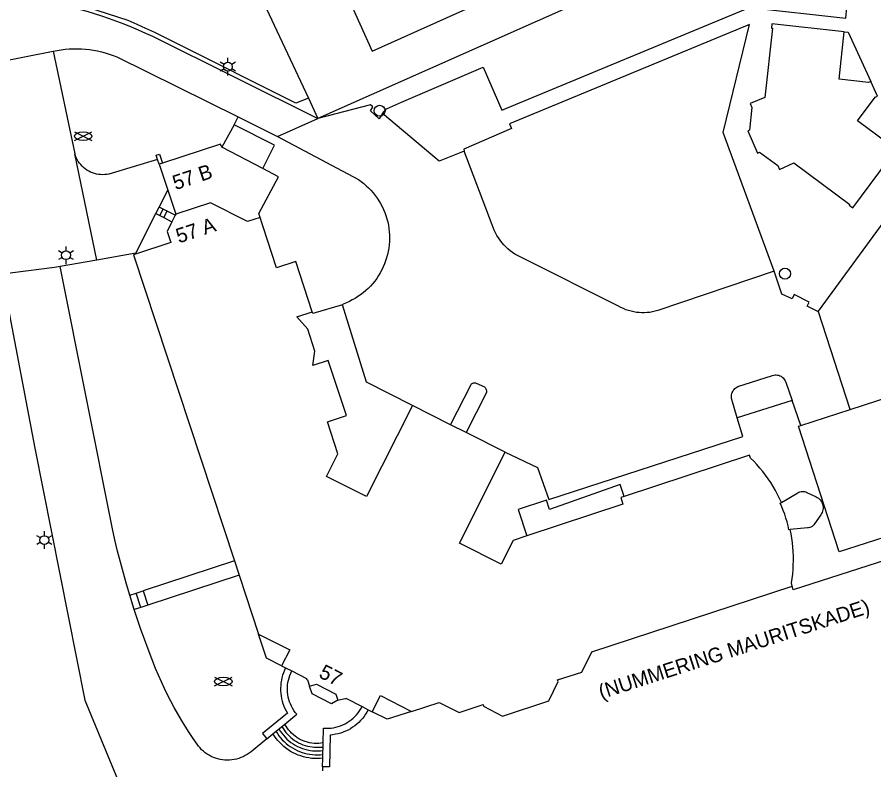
# Model space of a CAD drawing. Extents: x 122462 to 123306, y 485548 to 486417.
# Drawn here: x 123061.5 to 123149.2, y 485965.3 to 486042.4 of the extents above; entities that cross this region are included whole.
import ezdxf

# ---------------------------------------------------------------- set-up
doc = ezdxf.new("R2010")
doc.units = 0
for name, color, linetype in [('Level 1', 7, 'Continuous'), ('Level 11', 7, 'Continuous'), ('Level 17', 7, 'Continuous'), ('Level 19', 7, 'Continuous'), ('Level 2', 7, 'Continuous'), ('Level 21', 7, 'Continuous'), ('Level 22', 7, 'Continuous'), ('Level 23', 7, 'Continuous'), ('Level 30', 7, 'Continuous'), ('Level 31', 7, 'Continuous'), ('Level 33', 7, 'Continuous'), ('Level 4', 7, 'Continuous'), ('Level 5', 7, 'Continuous'), ('Level 50', 7, 'Continuous'), ('Level 52', 7, 'Continuous'), ('Level 53', 7, 'Continuous'), ('Level 58', 7, 'Continuous')]:
    doc.layers.add(name, color=color, linetype=linetype)

msp = doc.modelspace()

# ---------------------------------------------------------------- linework, layer by layer
at = {"layer": 'Level 1'}
for p, q in [((123083.719, 486031.342), (123082.434, 486029.063)), ((123076.372, 486027.426), (123076.039, 486027.318)), ((123076.039, 486027.318), (123076.922, 486024.643)), ((123076.922, 486024.643), (123077.729, 486022.189)), ((123077.683, 486022.096), (123077.346, 486021.426)), ((123077.729, 486022.189), (123077.683, 486022.096)), ((123105.846, 486000.641), (123101.949, 486002.6)), ((123141.686, 486000.577), (123146.721, 486002.205)), ((123107.449, 485999.835), (123105.846, 486000.641)), ((123111.449, 485997.819), (123107.449, 485999.835)), ((123083.74, 485986.715), (123084.225, 485985.243)), ((123084.225, 485985.243), (123086.209, 485979.209)), ((123088.559, 485975.949), (123088.975, 485975.741)), ((123088.975, 485975.741), (123089.6, 485975.425)), ((123096.798, 485971.779), (123097.423, 485971.463)), ((123097.423, 485971.463), (123097.84, 485971.249))]:
    msp.add_line(p, q, dxfattribs=at)
for points in [[(123086.627, 486026.874), (123087.847, 486029.249), (123083.719, 486031.342)], [(123082.434, 486029.063), (123082.319, 486029.361), (123076.372, 486027.426)], [(123091.701, 486012.207), (123090.008, 486017.347), (123088.057, 486016.704), (123086.227, 486022.259), (123088.239, 486026.029), (123086.627, 486026.874)], [(123077.346, 486021.426), (123076.85, 486020.439), (123077.228, 486019.295), (123073.611, 486018.104)], [(123073.611, 486018.104), (123073.42, 486018.039), (123083.74, 485986.715)], [(123101.949, 486002.6), (123097.264, 485993.286), (123093.156, 485995.353), (123094.325, 485997.675), (123093.246, 486000.95), (123095.197, 486001.593), (123093.343, 486007.222), (123091.774, 486006.706), (123091.959, 486008.16), (123091.239, 486010.429), (123090.132, 486011.691), (123091.701, 486012.207)], [(123146.721, 486002.205), (123155.236, 486004.959), (123159.402, 485992.077), (123145.62, 485987.62), (123141.454, 486000.502), (123141.686, 486000.577)], [(123113.664, 485989.267), (123112.24, 485988.797), (123111.017, 485986.366), (123106.764, 485988.506), (123111.449, 485997.819)], [(123139.699, 485992.67), (123139.506, 485993.093), (123139.3, 485993.509), (123139.081, 485993.919), (123138.848, 485994.321), (123138.603, 485994.716), (123138.345, 485995.102), (123138.075, 485995.48), (123137.792, 485995.849), (123137.498, 485996.209), (123137.193, 485996.559), (123136.876, 485996.899), (123136.549, 485997.229), (123136.429, 485997.529), (123123.623, 485993.297)], [(123123.623, 485993.297), (123123.215, 485994.532), (123115.986, 485991.962), (123115.669, 485992.921), (123112.773, 485991.964), (123113.664, 485989.267)], [(123140.594, 485989.918), (123140.469, 485989.89), (123140.377, 485990.29), (123140.273, 485990.687), (123140.158, 485991.081), (123140.032, 485991.472), (123139.894, 485991.859), (123139.746, 485992.242), (123139.586, 485992.62), (123139.699, 485992.67)], [(123140.789, 485984.11), (123140.729, 485984.439), (123140.797, 485984.893), (123140.851, 485985.35), (123140.891, 485985.807), (123140.916, 485986.266), (123140.926, 485986.725), (123140.922, 485987.185), (123140.903, 485987.644), (123140.87, 485988.102), (123140.823, 485988.559), (123140.761, 485989.014), (123140.685, 485989.468), (123140.594, 485989.918)], [(123101.86, 485971.289), (123104.67, 485972.209), (123106.729, 485971.16), (123109.176, 485971.98), (123109.226, 485971.833), (123111.17, 485970.809), (123115.9, 485972.38), (123116.849, 485974.363), (123116.799, 485974.509), (123119.279, 485975.319), (123120.296, 485977.392), (123140.789, 485984.11)], [(123086.209, 485979.209), (123089.395, 485977.598), (123088.559, 485975.949)], [(123089.6, 485975.425), (123091.127, 485974.651), (123091.097, 485974.591), (123091.206, 485974.536), (123091.425, 485973.883), (123092.123, 485974.062), (123094.098, 485973.064), (123094.3, 485972.428), (123095.02, 485972.604), (123095.093, 485972.568), (123095.123, 485972.628), (123096.798, 485971.779)], [(123097.84, 485971.249), (123098.677, 485972.903), (123101.86, 485971.289)]]:
    msp.add_lwpolyline(points, dxfattribs=at)
at = {"layer": 'Level 11'}
msp.add_lwpolyline([(123094.3, 485972.428), (123093.662, 485972.079), (123091.7, 485973.073), (123091.425, 485973.883)], dxfattribs=at)
at = {"layer": 'Level 17'}
for p, q in [((123056.72, 486037.212), (123065.188, 486038.89)), ((123065.188, 486038.89), (123067.404, 486028.382)), ((123084.134, 486032.151), (123088.143, 486030.164)), ((123069.665, 486017.494), (123067.404, 486028.382)), ((123073.661, 486018.202), (123069.665, 486017.494)), ((123069.665, 486017.494), (123065.917, 486016.83))]:
    msp.add_line(p, q, dxfattribs=at)
for points in [[(123065.093, 486043.768), (123065.515, 486043.759), (123066.297, 486043.584), (123067.076, 486043.396), (123067.852, 486043.193), (123068.623, 486042.976), (123069.391, 486042.746), (123070.154, 486042.501), (123070.913, 486042.243), (123071.667, 486041.972), (123072.416, 486041.686), (123073.16, 486041.388), (123073.898, 486041.076), (123074.63, 486040.75), (123075.357, 486040.412), (123092.278, 486032.003)], [(123065.188, 486038.89), (123065.595, 486038.969), (123066.005, 486039.033), (123066.417, 486039.082), (123066.831, 486039.115), (123067.245, 486039.133), (123067.66, 486039.135), (123068.075, 486039.122), (123068.489, 486039.093), (123068.902, 486039.049), (123069.312, 486038.989), (123069.72, 486038.914), (123070.125, 486038.824), (123070.527, 486038.718), (123070.924, 486038.598), (123071.316, 486038.463), (123071.703, 486038.313), (123084.134, 486032.151)], [(123075.875, 486027.815), (123070.892, 486026.311), (123070.683, 486026.273), (123070.472, 486026.25), (123070.259, 486026.242), (123070.047, 486026.25), (123069.835, 486026.272), (123069.626, 486026.31), (123069.42, 486026.362), (123069.218, 486026.429), (123069.022, 486026.511), (123068.832, 486026.606), (123068.649, 486026.714), (123068.474, 486026.836), (123068.309, 486026.969), (123068.154, 486027.114), (123068.009, 486027.27), (123067.876, 486027.436), (123067.755, 486027.61), (123067.647, 486027.793), (123067.552, 486027.984), (123067.471, 486028.18), (123067.404, 486028.382)], [(123065.917, 486016.83), (123065.316, 486016.724), (123061.054, 486016.192), (123059.936, 486016.026)]]:
    msp.add_lwpolyline(points, dxfattribs=at)
at = {"layer": 'Level 19'}
for p, q in [((123140.799, 486003.125), (123135.173, 486001.346)), ((123141.686, 486000.577), (123140.799, 486003.125)), ((123083.74, 485986.715), (123074.407, 485983.642)), ((123084.225, 485985.243), (123074.869, 485982.16)), ((123140.914, 485983.735), (123140.789, 485984.11))]:
    msp.add_line(p, q, dxfattribs=at)
for points in [[(123098.895, 486032.507), (123099.291, 486033.002), (123100.818, 486033.682), (123109.2, 486037.26), (123111.104, 486032.851), (123136.425, 486043.356), (123146.276, 486042.277), (123146.396, 486043.373), (123141.565, 486053.924)], [(123138.947, 486016.349), (123133.723, 486030.552), (123136.425, 486041.628), (123111.864, 486031.451), (123112.088, 486030.984), (123107.215, 486028.85), (123107.227, 486028.656)], [(123146.125, 486040.885), (123146.534, 486040.84), (123148.851, 486035.789)], [(123098.895, 486032.507), (123098.552, 486031.978), (123097.655, 486032.789), (123097.889, 486033.199), (123097.66, 486033.397), (123092.278, 486032.003)], [(123107.227, 486028.656), (123104.688, 486027.643), (123098.895, 486032.507)], [(123088.143, 486030.164), (123096.43, 486025.738), (123096.705, 486025.543), (123096.97, 486025.336), (123097.225, 486025.116), (123097.47, 486024.884), (123097.703, 486024.642), (123097.925, 486024.389), (123098.135, 486024.125), (123098.333, 486023.852), (123098.517, 486023.571), (123098.688, 486023.281), (123098.845, 486022.983), (123098.989, 486022.678), (123099.117, 486022.367), (123099.232, 486022.05), (123099.331, 486021.728), (123099.415, 486021.402), (123099.484, 486021.073), (123099.537, 486020.74), (123099.575, 486020.405), (123099.597, 486020.069), (123099.603, 486019.733), (123099.594, 486019.396), (123099.568, 486019.06), (123099.528, 486018.726), (123099.471, 486018.394), (123099.399, 486018.065), (123099.312, 486017.74), (123099.21, 486017.419), (123099.093, 486017.103), (123098.961, 486016.793), (123098.815, 486016.49), (123098.655, 486016.193), (123098.481, 486015.905), (123098.294, 486015.625), (123098.094, 486015.354), (123097.882, 486015.093), (123097.657, 486014.842), (123097.421, 486014.601), (123097.175, 486014.372), (123096.917, 486014.155), (123096.65, 486013.95), (123096.374, 486013.757), (123096.089, 486013.578), (123095.795, 486013.413), (123095.495, 486013.261), (123095.187, 486013.123), (123094.874, 486013), (123094.798, 486012.911)], [(123138.947, 486016.349), (123127.055, 486012.334), (123126.789, 486012.257), (123126.519, 486012.195), (123126.245, 486012.148), (123125.97, 486012.117), (123125.693, 486012.101), (123125.416, 486012.101), (123125.139, 486012.116), (123124.864, 486012.147), (123124.591, 486012.193), (123124.32, 486012.254), (123124.054, 486012.33), (123123.792, 486012.421), (123123.536, 486012.527), (123123.286, 486012.646), (123123.043, 486012.78), (123113.234, 486017.712), (123112.962, 486017.834), (123112.698, 486017.971), (123112.44, 486018.121), (123112.192, 486018.285), (123111.952, 486018.463), (123111.722, 486018.652), (123111.503, 486018.854), (123111.295, 486019.067), (123111.099, 486019.291), (123110.915, 486019.525), (123110.743, 486019.769), (123110.585, 486020.022), (123110.441, 486020.282), (123110.31, 486020.55), (123110.195, 486020.825), (123110.094, 486021.105), (123107.227, 486028.656)], [(123073.03, 485983.188), (123072.698, 485984.313), (123072.381, 485985.441), (123072.079, 485986.574), (123071.791, 485987.711), (123071.519, 485988.851), (123071.261, 485989.995), (123068.63, 486003.139), (123065.917, 486016.83)], [(123143.505, 486012.202), (123142.323, 486012.775), (123142.531, 486013.204), (123141.012, 486013.965), (123140.794, 486013.516), (123139.744, 486014.025), (123138.947, 486016.349)], [(123059.936, 486016.026), (123063.31, 485998.249), (123068.439, 485972.442), (123074.36, 485958.059)], [(123094.798, 486012.911), (123091.762, 486012.02), (123091.701, 486012.207)], [(123101.949, 486002.6), (123097.234, 486005.014), (123094.798, 486012.911)], [(123105.846, 486000.641), (123107.948, 486004.762), (123107.995, 486004.822), (123108.052, 486004.872), (123108.118, 486004.91), (123108.19, 486004.934), (123108.266, 486004.943), (123108.342, 486004.937), (123108.415, 486004.917), (123108.483, 486004.882), (123109.314, 486004.513), (123109.377, 486004.451), (123109.43, 486004.382), (123109.472, 486004.305), (123109.503, 486004.223), (123109.523, 486004.137), (123109.529, 486004.049), (123109.523, 486003.962), (123109.505, 486003.876), (123107.449, 485999.835)], [(123135.173, 486001.346), (123134.617, 486003.216), (123134.59, 486003.336), (123134.577, 486003.459), (123134.577, 486003.582), (123134.591, 486003.705), (123134.618, 486003.825), (123134.659, 486003.941), (123134.712, 486004.053), (123134.778, 486004.157), (123134.854, 486004.254), (123134.941, 486004.341), (123135.037, 486004.419), (123135.141, 486004.485), (123135.252, 486004.539), (123138.795, 486005.698), (123138.92, 486005.728), (123139.047, 486005.743), (123139.175, 486005.743), (123139.302, 486005.729), (123139.427, 486005.699), (123139.547, 486005.655), (123139.662, 486005.597), (123139.768, 486005.526), (123139.866, 486005.443), (123139.953, 486005.349), (123140.029, 486005.245), (123140.092, 486005.133), (123140.141, 486005.015), (123140.799, 486003.125)], [(123111.449, 485997.819), (123114.749, 485996.27), (123115.899, 485992.968), (123135.746, 485999.421), (123135.173, 486001.346)], [(123087.057, 485968.488), (123085.438, 485967.16), (123085.247, 485967.013), (123085.048, 485966.879), (123084.84, 485966.758), (123084.625, 485966.65), (123084.404, 485966.556), (123084.177, 485966.476), (123083.945, 485966.41), (123083.71, 485966.36), (123083.472, 485966.324), (123083.232, 485966.304), (123082.992, 485966.298), (123082.752, 485966.308), (123082.512, 485966.333), (123082.275, 485966.374), (123082.041, 485966.429), (123081.811, 485966.499), (123081.585, 485966.583), (123081.366, 485966.681), (123081.153, 485966.793), (123080.948, 485966.919), (123080.751, 485967.057), (123080.563, 485967.207), (123080.385, 485967.369), (123080.217, 485967.541), (123080.061, 485967.724), (123079.917, 485967.917), (123079.499, 485968.525), (123079.093, 485969.141), (123078.697, 485969.764), (123078.314, 485970.394), (123077.942, 485971.031), (123077.582, 485971.675), (123077.233, 485972.326), (123076.897, 485972.982), (123076.573, 485973.645), (123076.261, 485974.314), (123075.962, 485974.988), (123075.675, 485975.668), (123075.281, 485976.663), (123074.899, 485977.663), (123074.529, 485978.667), (123074.171, 485979.676), (123073.825, 485980.689), (123073.492, 485981.706)], [(123092.756, 485965.623), (123092.734, 485965.217)]]:
    msp.add_lwpolyline(points, dxfattribs=at)
at = {"layer": 'Level 2'}
for points in [[(123097.843, 486038.881), (123135.868, 486056.004), (123133.251, 486061.84), (123136.166, 486063.147), (123132.478, 486071.281), (123128.303, 486069.401), (123125.704, 486075.23), (123101.207, 486064.474), (123103.681, 486058.768), (123126.745, 486068.918), (123130.593, 486060.389), (123095.301, 486044.526), (123097.843, 486038.881)], [(123146.125, 486040.885), (123138.722, 486041.696), (123138.676, 486041.257), (123138.775, 486041.246), (123137.997, 486034.143), (123136.509, 486033.529), (123136.671, 486033.126), (123136.445, 486030.812), (123136.249, 486030.729), (123137.259, 486028.459), (123137.451, 486028.551), (123139.32, 486027.17), (123139.499, 486026.779), (123140.96, 486027.454), (123146.698, 486023.195), (123146.639, 486023.115), (123146.989, 486022.85), (123151.429, 486028.829), (123147.497, 486031.752), (123149.305, 486034.185), (123149.539, 486034.289), (123148.851, 486035.789)], [(123148.851, 486035.789), (123148.617, 486035.685), (123145.593, 486036.015), (123146.125, 486040.885)]]:
    msp.add_lwpolyline(points, dxfattribs=at)
at = {"layer": 'Level 21'}
for p, q in [((123076.039, 486027.318), (123075.875, 486027.815)), ((123087.681, 485968.999), (123088.898, 485969.997)), ((123087.057, 485968.488), (123087.681, 485968.999)), ((123092.78, 485966.486), (123092.823, 485968.058)), ((123092.756, 485965.623), (123092.78, 485966.486))]:
    msp.add_line(p, q, dxfattribs=at)
for points in [[(123075.875, 486027.815), (123075.729, 486028.249), (123076.064, 486028.361), (123076.372, 486027.426)], [(123088.975, 485975.741), (123088.86, 485975.498), (123088.759, 485975.249), (123088.672, 485974.995), (123088.6, 485974.736), (123088.542, 485974.474), (123088.5, 485974.208), (123088.473, 485973.941), (123088.46, 485973.673), (123088.463, 485973.404), (123088.482, 485973.136), (123088.515, 485972.869), (123088.564, 485972.605), (123088.627, 485972.344), (123088.705, 485972.087), (123088.798, 485971.835), (123088.905, 485971.588), (123089.025, 485971.348), (123089.159, 485971.115), (123086.614, 485969.029), (123087.057, 485968.488)], [(123088.898, 485969.997), (123090.11, 485970.99), (123089.955, 485971.185), (123089.813, 485971.389), (123089.684, 485971.602), (123089.568, 485971.822), (123089.466, 485972.049), (123089.378, 485972.282), (123089.304, 485972.52), (123089.246, 485972.762), (123089.202, 485973.007), (123089.173, 485973.254), (123089.16, 485973.503), (123089.163, 485973.752), (123089.18, 485974), (123089.213, 485974.247), (123089.261, 485974.491), (123089.324, 485974.732), (123089.402, 485974.969), (123089.494, 485975.2), (123089.6, 485975.425)], [(123092.823, 485968.058), (123092.865, 485969.571), (123093.117, 485969.558), (123093.368, 485969.561), (123093.62, 485969.58), (123093.869, 485969.615), (123094.116, 485969.665), (123094.359, 485969.73), (123094.598, 485969.81), (123094.831, 485969.905), (123095.058, 485970.014), (123095.278, 485970.138), (123095.489, 485970.274), (123095.692, 485970.424), (123095.884, 485970.586), (123096.067, 485970.76), (123096.238, 485970.945), (123096.397, 485971.14), (123096.544, 485971.344), (123096.678, 485971.558), (123096.798, 485971.779)], [(123097.423, 485971.463), (123097.294, 485971.225), (123097.152, 485970.994), (123096.997, 485970.772), (123096.83, 485970.559), (123096.65, 485970.356), (123096.459, 485970.164), (123096.258, 485969.983), (123096.046, 485969.814), (123095.826, 485969.657), (123095.596, 485969.513), (123095.359, 485969.382), (123095.115, 485969.265), (123094.864, 485969.162), (123094.608, 485969.074), (123094.347, 485969.001), (123094.083, 485968.942), (123093.815, 485968.899), (123093.546, 485968.871), (123093.456, 485965.604), (123092.756, 485965.623)]]:
    msp.add_lwpolyline(points, dxfattribs=at)
at = {"layer": 'Level 22'}
for p, q in [((123076.051, 486022.922), (123076.922, 486024.643)), ((123076.854, 486022.516), (123076.051, 486022.922)), ((123077.683, 486022.096), (123076.854, 486022.516)), ((123073.661, 486018.202), (123075.712, 486022.253)), ((123075.712, 486022.253), (123076.515, 486021.847)), ((123076.515, 486021.847), (123077.346, 486021.426)), ((123073.611, 486018.104), (123073.661, 486018.202))]:
    msp.add_line(p, q, dxfattribs=at)
at = {"layer": 'Level 23'}
for p, q in [((123141.109, 486053.721), (123092.278, 486032.003)), ((123084.899, 486047.769), (123091.31, 486034.072)), ((123091.31, 486034.072), (123092.278, 486032.003)), ((123083.719, 486031.342), (123084.134, 486032.151)), ((123088.143, 486030.164), (123092.278, 486032.003)), ((123146.721, 486002.205), (123143.505, 486012.202))]:
    msp.add_line(p, q, dxfattribs=at)
for points in [[(123091.31, 486034.072), (123090.023, 486033.559), (123077.376, 486039.919), (123076.487, 486040.367), (123075.591, 486040.801), (123074.688, 486041.22), (123073.779, 486041.625), (123072.863, 486042.016), (123065.657, 486044.385), (123061.981, 486052.592)], [(123143.505, 486012.202), (123143.48, 486012.279), (123153.67, 486026.149), (123155.802, 486027.01)], [(123159.641, 486018.124), (123170.39, 485993.239), (123140.914, 485983.735)]]:
    msp.add_lwpolyline(points, dxfattribs=at)
at = {"layer": 'Level 30'}
msp.add_line((123076.515, 486021.847), (123076.854, 486022.516), dxfattribs=at)
for points in [[(123088.559, 485975.949), (123087.029, 485976.727), (123086.209, 485979.209)], [(123101.86, 485971.289), (123099.371, 485970.476), (123097.84, 485971.249)], [(123092.823, 485968.058), (123092.591, 485968.025), (123092.358, 485968.006), (123092.124, 485968.003), (123091.89, 485968.014), (123091.657, 485968.04), (123091.426, 485968.08), (123091.199, 485968.135), (123090.975, 485968.205), (123090.756, 485968.288), (123090.543, 485968.385), (123090.337, 485968.495), (123090.137, 485968.618), (123089.946, 485968.754), (123089.764, 485968.901), (123089.592, 485969.06), (123089.43, 485969.229), (123089.279, 485969.408), (123089.14, 485969.596), (123089.012, 485969.793), (123088.898, 485969.997)]]:
    msp.add_lwpolyline(points, dxfattribs=at)
at = {"layer": 'Level 31'}
for p, q in [((123075.712, 486022.253), (123076.051, 486022.922)), ((123073.03, 485983.188), (123073.695, 485983.407)), ((123073.492, 485981.706), (123073.03, 485983.188)), ((123073.695, 485983.407), (123074.407, 485983.642)), ((123074.157, 485981.925), (123073.695, 485983.407)), ((123074.407, 485983.642), (123074.869, 485982.16)), ((123074.869, 485982.16), (123074.157, 485981.925)), ((123074.157, 485981.925), (123073.492, 485981.706))]:
    msp.add_line(p, q, dxfattribs=at)
for points in [[(123139.699, 485992.67), (123141.366, 485993.669), (123141.475, 485993.725), (123141.589, 485993.766), (123141.708, 485993.794), (123141.829, 485993.807), (123141.951, 485993.805), (123142.072, 485993.788), (123142.19, 485993.757), (123142.303, 485993.711), (123143.246, 485993.263), (123143.365, 485993.199), (123143.476, 485993.122), (123143.579, 485993.033), (123143.671, 485992.934), (123143.752, 485992.826), (123143.821, 485992.709), (123143.877, 485992.586), (123143.919, 485992.457), (123143.947, 485992.325), (123143.96, 485992.19), (123143.959, 485992.055), (123143.943, 485991.92), (123143.912, 485991.788), (123143.868, 485991.661), (123143.81, 485991.538), (123143.739, 485991.423), (123143.098, 485990.495), (123143.02, 485990.396), (123142.93, 485990.308), (123142.83, 485990.231), (123142.721, 485990.168), (123142.605, 485990.119), (123142.484, 485990.085), (123142.359, 485990.067), (123140.594, 485989.918)], [(123092.78, 485966.486), (123092.495, 485966.461), (123092.209, 485966.452), (123091.923, 485966.459), (123091.638, 485966.48), (123091.355, 485966.518), (123091.074, 485966.571), (123090.796, 485966.639), (123090.522, 485966.722), (123090.253, 485966.82), (123089.99, 485966.932), (123089.734, 485967.058), (123089.485, 485967.198), (123089.243, 485967.352), (123089.011, 485967.518), (123088.788, 485967.697), (123088.575, 485967.888), (123088.372, 485968.09), (123088.181, 485968.303), (123088.002, 485968.526), (123087.835, 485968.758), (123087.681, 485968.999)]]:
    msp.add_lwpolyline(points, dxfattribs=at)
at = {"layer": 'Level 33'}
msp.add_line((123076.114, 486022.05), (123076.453, 486022.719), dxfattribs=at)
for points in [[(123087.988, 485969.252), (123088.131, 485969.023), (123088.286, 485968.802), (123088.454, 485968.59), (123088.633, 485968.388), (123088.823, 485968.196), (123089.023, 485968.015), (123089.233, 485967.845), (123089.451, 485967.687), (123089.679, 485967.542), (123089.914, 485967.409), (123090.156, 485967.289), (123090.404, 485967.183), (123090.658, 485967.091), (123090.917, 485967.013), (123091.179, 485966.95), (123091.444, 485966.901), (123091.712, 485966.867), (123091.982, 485966.848), (123092.251, 485966.844), (123092.521, 485966.854), (123092.79, 485966.88)], [(123088.289, 485969.497), (123088.428, 485969.269), (123088.58, 485969.05), (123088.745, 485968.84), (123088.922, 485968.64), (123089.111, 485968.451), (123089.311, 485968.274), (123089.521, 485968.109), (123089.74, 485967.957), (123089.968, 485967.818), (123090.204, 485967.693), (123090.447, 485967.582), (123090.696, 485967.486), (123090.951, 485967.405), (123091.21, 485967.34), (123091.472, 485967.29), (123091.737, 485967.255), (123092.003, 485967.237), (123092.27, 485967.234), (123092.537, 485967.248), (123092.802, 485967.277)], [(123088.589, 485969.743), (123088.713, 485969.534), (123088.849, 485969.333), (123088.996, 485969.14), (123089.155, 485968.956), (123089.324, 485968.782), (123089.503, 485968.618), (123089.691, 485968.465), (123089.888, 485968.323), (123090.093, 485968.193), (123090.305, 485968.075), (123090.524, 485967.97), (123090.749, 485967.878), (123090.979, 485967.799), (123091.213, 485967.734), (123091.45, 485967.683), (123091.68, 485967.648), (123091.911, 485967.626), (123092.144, 485967.617), (123092.812, 485967.628)]]:
    msp.add_lwpolyline(points, dxfattribs=at)
at = {"layer": 'Level 4'}
msp.add_line((123086.627, 486026.874), (123082.434, 486029.063), dxfattribs=at)
msp.add_lwpolyline([(123123.623, 485993.297), (123123.269, 485993.179), (123123.491, 485992.515), (123113.664, 485989.267)], dxfattribs=at)
at = {"layer": 'Level 5'}
msp.add_lwpolyline([(123086.354, 486021.873), (123085.068, 486021.455), (123081.294, 486023.351), (123077.729, 486022.189)], dxfattribs=at)
at = {"layer": 'Level 50'}
for p, q in [((123083.07, 486037.75), (123083.07, 486038.2)), ((123082.68, 486037.525), (123082.29, 486037.75)), ((123083.849, 486037.75), (123083.459, 486037.525)), ((123082.68, 486037.075), (123082.29, 486036.85)), ((123083.07, 486036.4), (123083.07, 486036.85)), ((123083.849, 486036.85), (123083.459, 486037.075)), ((123066.118, 486018.22), (123065.728, 486018.445)), ((123066.508, 486018.445), (123066.508, 486018.895)), ((123067.287, 486018.445), (123066.897, 486018.22)), ((123066.118, 486017.77), (123065.728, 486017.545)), ((123066.508, 486017.095), (123066.508, 486017.545)), ((123067.287, 486017.545), (123066.897, 486017.77)), ((123063.9, 485989.054), (123063.51, 485989.279)), ((123064.29, 485989.279), (123064.29, 485989.729)), ((123065.069, 485989.279), (123064.679, 485989.054)), ((123063.9, 485988.604), (123063.51, 485988.379)), ((123064.29, 485987.929), (123064.29, 485988.379)), ((123065.069, 485988.379), (123064.679, 485988.604))]:
    msp.add_line(p, q, dxfattribs=at)
for centre in [(123083.07, 486037.3), (123066.508, 486017.995), (123064.29, 485988.829)]:
    msp.add_circle(centre, 0.45, dxfattribs=at)
at = {"layer": 'Level 52'}
for p, q in [((123067.367, 486029.737), (123069.148, 486030.627)), ((123067.367, 486030.627), (123069.148, 486029.737)), ((123081.713, 485973.898), (123083.494, 485974.788)), ((123081.713, 485974.788), (123083.494, 485973.898))]:
    msp.add_line(p, q, dxfattribs=at)
for centre in [(123068.257, 486030.18), (123082.603, 485974.341)]:
    msp.add_ellipse(centre, major_axis=(0.89, 0), ratio=0.5, dxfattribs=at)
at = {"layer": 'Level 53'}
for centre in [(123098.584, 486032.786), (123140.063, 486016.111)]:
    msp.add_circle(centre, 0.56, dxfattribs=at)

# ---------------------------------------------------------------- texts
at = {"layer": 'Level 58'}
for s, rotation, p in [('57 B', 18.31989, (123077.708, 486024.655)), ('57 A', 18.31989, (123078.051, 486019.2)), ('(NUMMERING MAURITSKADE)', 17.82053, (123121.282, 485972.527)), ('57', 333.22377, (123092.27, 485974.828))]:
    msp.add_text(s, height=1.5, rotation=rotation, dxfattribs=at).set_placement(p)

doc.saveas('drawing.dxf')
